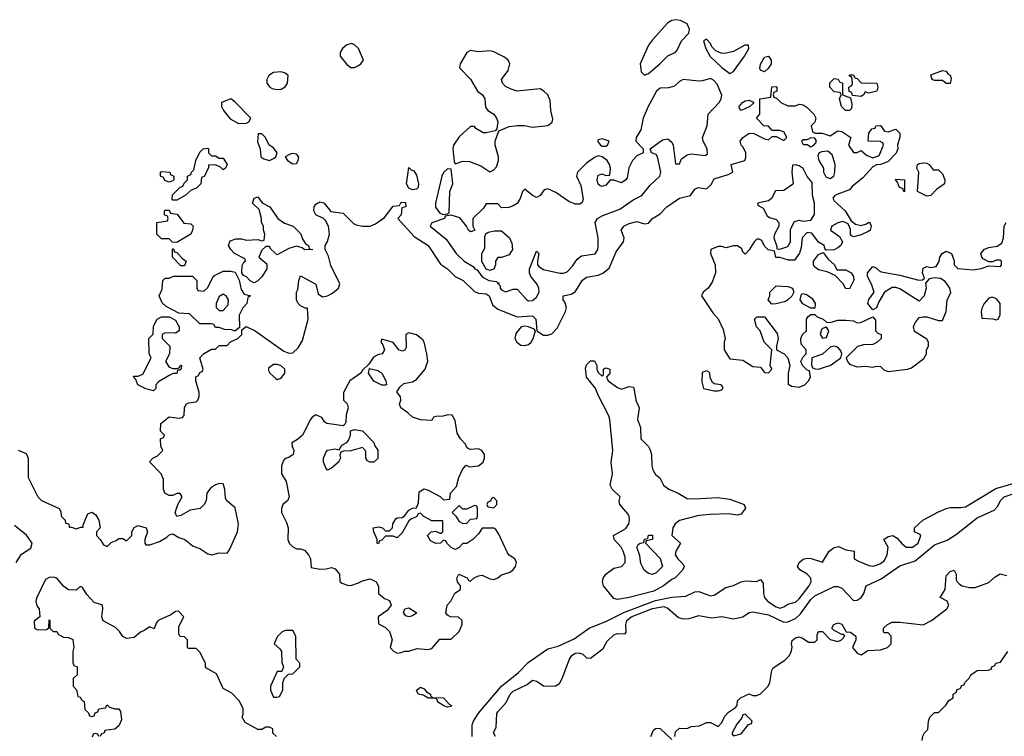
# Model space of a CAD drawing. Header units: inches. Extents: x 2380053 to 2584298, y 380219 to 546618.
# Tile 401 of 656: x 2551097 to 2556190, y 420971 to 424679. Entities that reach past the tile are written whole.
import ezdxf

# ---------------------------------------------------------------- set-up
doc = ezdxf.new("R2010")
doc.units = ezdxf.units.IN
doc.header["$MEASUREMENT"] = 0
doc.layers.add('C5452', color=7, linetype='Continuous')

msp = doc.modelspace()

# ---------------------------------------------------------------- linework, layer by layer
at = {"layer": 'C5452', "color": 2}
for points, elevation in [([(2554490, 424679), (2554470, 424675.3), (2554450, 424662), (2554370, 424575.3), (2554350, 424548), (2554306.8, 424450), (2554312, 424410), (2554330, 424392), (2554350, 424401), (2554408.7, 424450), (2554450, 424492), (2554490, 424511.3), (2554498.6, 424521.4), (2554521.2, 424570), (2554558, 424610), (2554562, 424630), (2554550, 424658), (2554514.6, 424674.6)], 38), ([(2554650, 424578), (2554634, 424570), (2554646, 424530), (2554668.1, 424488.1), (2554730, 424431), (2554770, 424401), (2554790, 424411), (2554846, 424490), (2554868.7, 424530), (2554867.3, 424547.3), (2554848, 424548), (2554790, 424515.1), (2554744.1, 424504.1), (2554726.6, 424506.6), (2554698.6, 424518.6), (2554678, 424538), (2554670, 424555.3)], 38), ([(2552815.5, 424555.5), (2552790, 424549), (2552766.8, 424530), (2552754.8, 424510), (2552754.8, 424490), (2552790, 424446.8), (2552810, 424430.8), (2552830, 424430.8), (2552850, 424442.8), (2552862, 424450), (2552875.3, 424470), (2552849.4, 424529.4), (2552830, 424549)], 38), ([(2553430, 424519), (2553410, 424508.7), (2553376, 424450), (2553372, 424430), (2553430, 424371.3), (2553464.7, 424310), (2553490.8, 424290), (2553502.8, 424270), (2553506, 424226), (2553518, 424210), (2553550.4, 424190.4), (2553564, 424170), (2553570.7, 424150), (2553566, 424114), (2553556.9, 424103.1), (2553510, 424093.2), (2553494, 424094), (2553456.4, 424116.4), (2553450, 424126), (2553430, 424126), (2553370, 424073.2), (2553342, 424030), (2553337.3, 424010), (2553344.7, 423944.7), (2553350, 423934), (2553390, 423946.8), (2553424.5, 423944.5), (2553482.8, 423922.8), (2553530, 423892), (2553550, 423902), (2553563.1, 423916.9), (2553574, 423950), (2553574, 423970), (2553557.2, 424030), (2553557.2, 424050), (2553576.4, 424103.6), (2553630, 424125.5), (2553671, 424131), (2553708.8, 424131.1), (2553750, 424122.8), (2553830, 424131), (2553852, 424148), (2553855.5, 424164.5), (2553844.5, 424210), (2553841.2, 424261.2), (2553828.7, 424290), (2553808.7, 424310), (2553790, 424321.2), (2553670, 424309.6), (2553638.9, 424318.9), (2553610, 424334), (2553594, 424350), (2553589, 424370), (2553623.2, 424416.8), (2553633.2, 424450), (2553624, 424470), (2553604.8, 424484.8), (2553550, 424512.7), (2553530, 424518), (2553470, 424512.7)], 38), ([(2554950, 424408.7), (2554930, 424418), (2554925.6, 424425.6), (2554929.2, 424449.2), (2554950, 424484.7), (2554970.8, 424490.8), (2554984.7, 424470), (2554984.7, 424450), (2554971.2, 424428.9)], 34), ([(2552450, 424409.4), (2552410, 424406), (2552386, 424390), (2552376, 424370), (2552376, 424350), (2552390.6, 424330.6), (2552403, 424323), (2552430, 424317.3), (2552450, 424318.8), (2552470, 424331), (2552482.7, 424350), (2552485.2, 424390), (2552470, 424402.7)], 38), ([(2555910, 424349), (2555890, 424349.2), (2555870, 424364), (2555830, 424364), (2555818, 424370), (2555810, 424394), (2555870, 424416), (2555890, 424412), (2555898, 424398), (2555910, 424391.3), (2555915.5, 424375.5)], 34), ([(2554670, 424375.1), (2554630, 424362), (2554610, 424360.7), (2554530, 424369.2), (2554510, 424359), (2554484.9, 424335.1), (2554453.7, 424326.3), (2554410, 424325.2), (2554391, 424310), (2554348, 424230), (2554322, 424170), (2554310.7, 424109.3), (2554286, 424070), (2554284.7, 424050), (2554322, 424010), (2554322, 423990), (2554290, 423974), (2554266.8, 423950), (2554247.9, 423912.1), (2554238.8, 423861.2), (2554232, 423850), (2554210, 423835.3), (2554170, 423848.7), (2554151.6, 423848.4), (2554130, 423822), (2554110, 423815.3), (2554100.2, 423820.2), (2554090, 423828), (2554084, 423850), (2554090, 423874), (2554110, 423882), (2554130, 423872), (2554150, 423874), (2554154, 423910), (2554148.7, 423930), (2554135.3, 423950), (2554110, 423968.7), (2554090, 423974), (2554070, 423965.2), (2554030, 423937.2), (2553982.8, 423890), (2553977.3, 423870), (2554000.3, 423820.3), (2554012.7, 423750), (2554007.5, 423732.5), (2553995.2, 423724.8), (2553970, 423724.5), (2553938, 423738), (2553870, 423785.2), (2553830, 423804), (2553810, 423799), (2553790, 423768.7), (2553770, 423759), (2553749.4, 423769.4), (2553710, 423802), (2553698, 423790), (2553686.4, 423753.6), (2553670, 423728), (2553650, 423715.3), (2553628, 423708), (2553590, 423706), (2553570, 423726), (2553510, 423726), (2553496.9, 423703.1), (2553442, 423650), (2553442, 423610), (2553452, 423590), (2553436.9, 423583.1), (2553430, 423582), (2553418, 423590), (2553408, 423610), (2553373.6, 423653.6), (2553330, 423668), (2553298, 423662), (2553294, 423650), (2553230, 423628), (2553221, 423610), (2553303.1, 423543.1), (2553354.8, 423470), (2553396, 423430), (2553442.8, 423402.8), (2553452, 423390), (2553464, 423384), (2553490, 423347.7), (2553524.7, 423330), (2553564.7, 423324.7), (2553570, 423314), (2553578, 423318), (2553574, 423310), (2553582, 423302), (2553582.8, 423290), (2553590, 423281), (2553610, 423271.3), (2553650, 423284), (2553670, 423284), (2553720.7, 423230), (2553730, 423223.8), (2553750, 423226), (2553770, 423242.8), (2553783.7, 423270), (2553782, 423290), (2553773, 423313), (2553741.2, 423350), (2553734, 423370), (2553734, 423390), (2553770, 423482), (2553782, 423470), (2553776, 423430), (2553776, 423410), (2553782, 423402), (2553806.4, 423386.4), (2553892, 423368), (2553910, 423367.7), (2553930, 423374), (2553957.1, 423402.9), (2553980.6, 423439.4), (2554003.1, 423456.9), (2554073.3, 423466.7), (2554087, 423490), (2554089.6, 423510), (2554089.5, 423550), (2554074.5, 423630), (2554086, 423650), (2554114.3, 423665.7), (2554201.7, 423698.3), (2554270, 423747.7), (2554315.3, 423770), (2554358, 423822), (2554408.7, 423870), (2554414, 423890), (2554397.2, 423970), (2554390, 423982), (2554366, 423990), (2554358, 424010), (2554422.9, 424057.1), (2554450, 424062.8), (2554470, 424046), (2554478, 424030), (2554490, 423934), (2554510, 423934), (2554520.9, 423959.1), (2554550, 423980.5), (2554570, 423984.4), (2554643.1, 423976.9), (2554655.5, 423984.5), (2554652.7, 424010), (2554633.2, 424050), (2554629.4, 424070), (2554654, 424130), (2554659.3, 424190), (2554715.1, 424250), (2554726.6, 424270), (2554729.3, 424289.3), (2554704.8, 424344.8), (2554686.8, 424366.8)], 38), ([(2555390, 424209.2), (2555369.3, 424209.3), (2555349.1, 424229.1), (2555338, 424270), (2555346, 424290), (2555342, 424302), (2555310, 424306), (2555288, 424330), (2555288.4, 424351.6), (2555310, 424374), (2555331.6, 424371.6), (2555338, 424358), (2555354, 424350), (2555354, 424290), (2555394, 424274), (2555402, 424242), (2555399.8, 424220.2)], 34), ([(2555490, 424298), (2555470, 424306), (2555462, 424290), (2555450, 424282), (2555406, 424286), (2555402, 424302), (2555387.3, 424307.3), (2555386, 424330), (2555402, 424338), (2555406, 424350), (2555402, 424382), (2555390, 424386), (2555390, 424394), (2555410, 424394), (2555418, 424378), (2555430, 424374), (2555450, 424352), (2555530.7, 424350.7), (2555536, 424330), (2555530.7, 424309.3)], 34), ([(2552190, 424268.7), (2552142, 424250), (2552142, 424230), (2552151, 424210), (2552185.8, 424165.8), (2552230, 424142), (2552270, 424142.8), (2552282, 424150), (2552293.2, 424170), (2552210, 424254)], 38), ([(2554830, 424208.7), (2554820.2, 424220.2), (2554819, 424230), (2554835.3, 424250), (2554850, 424258.8), (2554870, 424262), (2554892.7, 424252.7), (2554892.7, 424247.3), (2554874, 424230)], 34), ([(2552350, 424089), (2552331.6, 424088.4), (2552327.5, 424047.5), (2552342, 424010), (2552344.7, 423970), (2552359.8, 423959.8), (2552390, 423951.3), (2552410, 423961), (2552422, 423970), (2552428.7, 423990), (2552410, 424015.3), (2552388, 424030), (2552369, 424070)], 38), ([(2554110, 424062), (2554090, 424058), (2554086, 424050), (2554102, 424030), (2554110, 424024.7), (2554130, 424024.7), (2554138, 424030), (2554146, 424050)], 38), ([(2555190, 424068), (2555170, 424058), (2555150, 424058), (2555142, 424050), (2555150, 424034), (2555170, 424034), (2555190, 424022), (2555206, 424030), (2555216.4, 424043.6), (2555216.4, 424056.4), (2555210, 424066)], 34), ([(2552090, 423974), (2552110, 423974), (2552130, 423962), (2552150, 423962), (2552171, 423930), (2552162, 423910), (2552150, 423902), (2552135.3, 423915.3), (2552110, 423928), (2552074, 423926), (2552074, 423914), (2552054, 423870), (2552038, 423862), (2552034, 423830), (2552012.7, 423807.3), (2551983.6, 423796.4), (2551954, 423770), (2551910, 423746), (2551890, 423746), (2551886, 423750), (2551887.3, 423772.7), (2551927.3, 423812.7), (2551942, 423818), (2551947.3, 423832.7), (2551966, 423850), (2551966, 423870), (2551982, 423878), (2551986, 423890), (2551998, 423902), (2552008, 423950), (2552030, 423994), (2552046, 424010), (2552070, 424014), (2552074, 424010), (2552074, 423990)], 34), ([(2555278, 423998), (2555244.7, 423995.3), (2555231.3, 423988.7), (2555225.4, 423974.6), (2555231, 423950), (2555256, 423910), (2555256, 423890), (2555266.4, 423866.4), (2555290, 423858), (2555308, 423870), (2555314, 423890), (2555315.3, 423930), (2555304, 423970), (2555300.4, 423980.4)], 34), ([(2552510, 423986.6), (2552496.3, 423983.7), (2552471.3, 423970), (2552482.8, 423950), (2552510, 423933.4), (2552530, 423934.8), (2552538.4, 423950), (2552540.9, 423970), (2552530, 423982.7)], 38), ([(2553130, 423798), (2553110, 423808), (2553098, 423830), (2553110, 423914), (2553122, 423902), (2553136.9, 423896.9), (2553150, 423874), (2553161, 423830), (2553158, 423810), (2553150, 423802)], 34), ([(2553310, 423908), (2553290, 423888), (2553281, 423870), (2553247.7, 423730), (2553248.3, 423708.3), (2553270, 423678), (2553290, 423671.3), (2553310, 423674), (2553318, 423682), (2553322, 423790), (2553338, 423830), (2553330, 423906)], 38), ([(2555110, 423928), (2555094, 423926), (2555091.3, 423890), (2555098, 423830), (2555094.4, 423825.6), (2555050, 423795.3), (2555007.3, 423792.7), (2554985.4, 423754.6), (2554970, 423742), (2554914, 423730), (2554918, 423718), (2554943.6, 423703.6), (2554963.5, 423663.5), (2554975.3, 423655.3), (2555010, 423644.7), (2555024.7, 423630), (2555024.7, 423610), (2555002, 423570), (2554998, 423550), (2555014, 423506), (2555014, 423494), (2555030, 423492), (2555070, 423504.7), (2555084, 423530), (2555085.2, 423594.8), (2555105.2, 423634.8), (2555130, 423641), (2555150, 423636), (2555190, 423642), (2555208.8, 423671.1), (2555208.8, 423728.9), (2555198, 423770), (2555196.4, 423836.4), (2555170, 423868), (2555150, 423908.7), (2555130, 423922)], 34), ([(2555822, 423902), (2555850, 423902), (2555870, 423882), (2555882.8, 423850), (2555881, 423830), (2555840.4, 423799.6), (2555810, 423769), (2555790, 423765.2), (2555742, 423790), (2555748, 423890), (2555738, 423910), (2555742, 423930), (2555750, 423934.8), (2555770, 423938.8), (2555790, 423936), (2555802, 423930)], 34), ([(2551870, 423838), (2551847.3, 423847.3), (2551842, 423862), (2551826, 423870), (2551826, 423890), (2551830, 423894), (2551874, 423890), (2551878, 423878), (2551894, 423870), (2551894, 423850), (2551890, 423846)], 34), ([(2555670, 423788), (2555666, 423806), (2555648.7, 423810), (2555638, 423838), (2555628, 423850), (2555630, 423854), (2555674, 423850), (2555674, 423790)], 34), ([(2552571.3, 423488.7), (2552559, 423499), (2552530, 423508), (2552490, 423495.3), (2552430, 423462), (2552398, 423490), (2552390, 423506), (2552370, 423506), (2552350, 423486), (2552334, 423450), (2552375.3, 423415.3), (2552376, 423390), (2552350, 423348.7), (2552330, 423328.7), (2552310, 423318), (2552290, 423328), (2552270, 423348), (2552255.3, 423355.3), (2552246, 423370), (2552247.3, 423407.3), (2552256.4, 423423.6), (2552266, 423430), (2552262, 423442), (2552208.8, 423468.9), (2552189.1, 423489.1), (2552178, 423510), (2552185.6, 423534.4), (2552214.6, 423545.4), (2552245.4, 423545.4), (2552270, 423538), (2552330, 423542), (2552350, 423534), (2552362, 423538), (2552366, 423570), (2552358, 423590), (2552358, 423610), (2552348.7, 423630), (2552348.7, 423650), (2552336.4, 423696.4), (2552302, 423730), (2552310, 423756), (2552330, 423762), (2552351, 423731), (2552391.2, 423711.1), (2552432, 423650), (2552466.4, 423626.4), (2552512, 423610), (2552550, 423572), (2552562, 423542), (2552578, 423518), (2552592, 423510), (2552594, 423494), (2552614, 423490)], 34), ([(2551910, 423526), (2551887.3, 423527.3), (2551870, 423546), (2551830, 423546), (2551806, 423570), (2551806, 423630), (2551862, 423638), (2551866, 423650), (2551862, 423662), (2551846, 423670), (2551846, 423690), (2551850, 423694), (2551870, 423694), (2551878, 423678), (2551912.7, 423672.7), (2551946.4, 423626.4), (2551982, 423622), (2551994, 423610), (2551992, 423590), (2551982, 423570)], 34), ([(2553530, 423382), (2553510, 423388), (2553488.4, 423428.4), (2553488, 423470), (2553503.1, 423496.9), (2553503.1, 423556.9), (2553508.8, 423571.1), (2553521.2, 423578.8), (2553553.6, 423586.4), (2553590, 423586), (2553631, 423550), (2553643.5, 423523.5), (2553646, 423490), (2553630, 423462), (2553590, 423448.7), (2553570, 423448), (2553558, 423430), (2553558, 423410), (2553550, 423388)], 38), ([(2551930, 423406), (2551888, 423450), (2551887.3, 423492.7), (2551892.7, 423492.7), (2551898, 423478), (2551910, 423474), (2551941, 423441), (2551958, 423430), (2551950, 423406)], 34), ([(2555324.7, 423384.7), (2555370, 423384.7), (2555398, 423370), (2555411, 423351), (2555411.2, 423331.1), (2555390, 423286), (2555368.8, 423288.9), (2555358, 423310), (2555315.3, 423355.3), (2555274.6, 423374.6), (2555230, 423384), (2555210, 423398), (2555204, 423410), (2555204, 423430), (2555230, 423464.7), (2555254, 423474), (2555279.6, 423439.6), (2555312, 423410)], 34), ([(2552210, 423068), (2552194.6, 423074.6), (2552156.4, 423076.4), (2552130, 423086), (2552110, 423086), (2552102, 423102), (2552090, 423106), (2552030, 423106), (2551976.4, 423156.4), (2551920.4, 423160.4), (2551854.6, 423194.6), (2551834.6, 423214.6), (2551818, 423250), (2551834.6, 423285.4), (2551838, 423330), (2551850, 423342), (2551870, 423342), (2551892.7, 423352.7), (2551991.6, 423351.6), (2552014, 423330), (2552014, 423290), (2552018, 423278), (2552050, 423274), (2552070, 423294), (2552098, 423350), (2552104.7, 423355.3), (2552150, 423378), (2552190, 423378), (2552212, 423372), (2552232, 423332), (2552243.6, 423283.6), (2552258, 423258), (2552291.3, 423250), (2552278, 423242), (2552272, 423210), (2552251.2, 423188.9), (2552232, 423150), (2552234, 423086)], 34), ([(2554987.3, 423207.3), (2554968.7, 423230), (2554978, 423250), (2554978, 423270), (2555010, 423302), (2555070, 423298), (2555094, 423290), (2555102, 423270), (2555091.2, 423248.9), (2555071.2, 423228.9), (2555058.8, 423221.2), (2555010, 423208)], 34), ([(2552150, 423258), (2552130, 423246), (2552114, 423210), (2552114, 423190), (2552122, 423182), (2552130, 423174), (2552150, 423174), (2552176.4, 423203.6), (2552178, 423230), (2552166, 423250)], 34), ([(2555190, 423186), (2555149, 423209), (2555135.3, 423230), (2555142, 423258), (2555150, 423262), (2555170, 423256), (2555195.9, 423235.9), (2555212, 423210), (2555210, 423186)], 34), ([(2556130, 423244), (2556110, 423239), (2556086, 423210), (2556076, 423190), (2556071.3, 423170), (2556074, 423134), (2556131.3, 423131.3), (2556150, 423126), (2556158, 423130), (2556168.4, 423151.6), (2556168.7, 423210), (2556150, 423234)], 34), ([(2551903.6, 423056.4), (2551850, 423058), (2551834, 423050), (2551834, 423030), (2551874, 422990), (2551872, 422950), (2551852, 422910), (2551870, 422882), (2551890, 422874), (2551910, 422874), (2551922, 422878), (2551930, 422891.3), (2551934, 422890), (2551932.7, 422872.7), (2551926, 422866), (2551914, 422866), (2551910, 422848.7), (2551892, 422848), (2551870, 422838), (2551815.3, 422804.7), (2551802, 422790), (2551802, 422770), (2551790, 422758), (2551750, 422768.7), (2551708, 422790), (2551698, 422818), (2551686, 422830), (2551690, 422834), (2551710, 422834), (2551734.6, 422845.4), (2551778, 422930), (2551767.3, 422952.7), (2551766, 423030), (2551787.3, 423052.7), (2551790, 423094), (2551808.7, 423130), (2551830, 423142), (2551870, 423142), (2551903.6, 423123.6), (2551922, 423090), (2551922, 423070)], 34), ([(2553710, 423094), (2553690.9, 423089.1), (2553663.8, 423056.2), (2553659.3, 423030), (2553668.2, 423010), (2553690, 422995.3), (2553710, 422992.4), (2553730, 422999.1), (2553742.7, 423010), (2553754, 423030), (2553766, 423070), (2553758, 423078), (2553730, 423089)], 34), ([(2555270, 423088), (2555250, 423082), (2555244.5, 423075.5), (2555238, 423050), (2555250, 423032), (2555270, 423034), (2555282, 423070)], 34), ([(2553110, 423058), (2553094, 423050), (2553096.8, 422983.2), (2553090, 422968.7), (2553075.3, 422964.7), (2553058, 422970), (2553030, 423008), (2552970, 423026), (2552966, 423010), (2552976, 422996), (2552984.7, 422970), (2552972, 422950), (2552950, 422945.2), (2552927.5, 422932.5), (2552903.6, 422896.4), (2552870, 422866), (2552862, 422850), (2552804.7, 422810), (2552772, 422750), (2552772, 422710), (2552790.9, 422690.9), (2552796, 422670), (2552785.4, 422634.6), (2552783.6, 422596.4), (2552778, 422582), (2552770, 422578), (2552686, 422590), (2552676.4, 422596.4), (2552660.4, 422620.4), (2552630, 422635.3), (2552610, 422622), (2552601, 422610), (2552561, 422530), (2552533.7, 422506.3), (2552504.7, 422490), (2552506, 422470), (2552516, 422450), (2552511.3, 422430), (2552490, 422414), (2552471, 422409), (2552462, 422398), (2552451.3, 422370), (2552452, 422330), (2552476, 422290), (2552492, 422210), (2552482, 422190), (2552458, 422170), (2552451.3, 422150), (2552451.3, 422130), (2552478, 422078), (2552486, 422050), (2552484.7, 421990), (2552491.2, 421971.1), (2552510, 421952), (2552530, 421942), (2552550, 421942), (2552570, 421934), (2552592, 421910), (2552602, 421890), (2552604.7, 421844.7), (2552650, 421836), (2552683.1, 421836.9), (2552710, 421844.7), (2552730, 421838), (2552751.3, 421810), (2552752.7, 421772.7), (2552763.6, 421763.6), (2552792.7, 421752.7), (2552810, 421752), (2552850, 421764.7), (2552870, 421776), (2552910, 421786), (2552942, 421770), (2552952.7, 421747.3), (2552954, 421710), (2552983.6, 421683.6), (2553010, 421674), (2553018, 421650), (2552998, 421622), (2552951.3, 421590), (2552952.7, 421552.7), (2552990, 421534), (2553010, 421514), (2553024.7, 421470), (2553014, 421430), (2553031.6, 421411.6), (2553050, 421402), (2553070, 421404.7), (2553089.1, 421410.9), (2553110, 421411), (2553153.6, 421426.4), (2553210, 421421), (2553230, 421424.7), (2553270, 421474), (2553330, 421474), (2553370, 421514), (2553386, 421550), (2553386, 421570), (2553367.3, 421587.3), (2553326, 421590), (2553310, 421598), (2553302, 421610), (2553308, 421650), (2553328, 421670), (2553348.8, 421711.1), (2553378, 421730), (2553378, 421750), (2553362, 421770), (2553358, 421790), (2553368, 421810), (2553411.6, 421791.6), (2553418, 421778), (2553430, 421774), (2553448.4, 421791.6), (2553470, 421802), (2553490, 421804.7), (2553530, 421786), (2553550, 421782.8), (2553570, 421791), (2553590, 421806.8), (2553630, 421818.8), (2553648.7, 421830), (2553662, 421850), (2553668, 421870), (2553658, 421890), (2553628.8, 421908.9), (2553620.2, 421920.2), (2553576.4, 422016.4), (2553560.4, 422040.4), (2553550, 422048), (2553490, 422048), (2553470, 422018), (2553442, 421990), (2553410, 421968.7), (2553390, 421968), (2553371.3, 421948.7), (2553350, 421938), (2553328.8, 421948.9), (2553306, 421970), (2553302, 421982), (2553290, 421986), (2553274, 421970), (2553250, 421968.7), (2553223.1, 421983.1), (2553206, 422010), (2553226, 422030), (2553250, 422032), (2553270, 422022), (2553278, 422022), (2553286, 422030), (2553286, 422086), (2553230, 422086), (2553188.4, 422108.4), (2553170, 422126), (2553158, 422122), (2553150, 422106), (2553123.6, 422096.4), (2553110, 422086), (2553075.3, 422024.7), (2553050, 421998), (2553030, 422006), (2552990, 422006), (2552970, 421986), (2552958, 421982), (2552952.7, 421967.3), (2552946, 421970), (2552946, 421990), (2552928.4, 422028.4), (2552926, 422050), (2552955.3, 422055.3), (2552974, 422050), (2552990, 422034), (2553010, 422034), (2553026, 422050), (2553028, 422070), (2553043.1, 422096.9), (2553050, 422102), (2553076.4, 422103.6), (2553090, 422114), (2553110, 422142), (2553128.4, 422151.6), (2553150, 422154), (2553160.4, 422179.6), (2553164, 422236), (2553188.7, 422251.3), (2553210, 422244.7), (2553272, 422212), (2553290, 422194), (2553322, 422198), (2553326, 422230), (2553356.4, 422263.6), (2553368, 422310), (2553388.4, 422351.6), (2553406, 422374), (2553424.7, 422364.7), (2553470, 422371.3), (2553495.3, 422390), (2553502, 422410), (2553502, 422430), (2553488, 422450), (2553470, 422459), (2553430, 422455.3), (2553418, 422458), (2553410, 422466), (2553403.1, 422483.1), (2553378, 422510), (2553360.4, 422540.4), (2553350, 422606), (2553333.6, 422633.6), (2553310, 422635.3), (2553287.3, 422627.3), (2553250, 422626), (2553238, 422622), (2553230, 422606), (2553170, 422608), (2553130, 422622), (2553105.6, 422645.6), (2553068.7, 422670), (2553062, 422690), (2553068, 422710), (2553067.3, 422727.3), (2553047.3, 422752.7), (2553063.1, 422776.9), (2553084, 422796), (2553130, 422806), (2553150, 422818), (2553195.3, 422870), (2553208.4, 422911.6), (2553204, 422950), (2553189, 423010), (2553182, 423022), (2553150, 423048.7)], 34), ([(2555310, 422989.2), (2555290, 422985.2), (2555250, 422949.2), (2555194, 422930), (2555192.7, 422892.7), (2555198, 422878), (2555212, 422872), (2555230, 422871.3), (2555270, 422884), (2555290, 422890.5), (2555345.2, 422930), (2555349.2, 422950), (2555345.6, 422965.6), (2555330, 422984)], 34), ([(2552430, 422895.3), (2552410, 422895.3), (2552384.7, 422875.3), (2552383.6, 422863.6), (2552392, 422850), (2552422, 422822), (2552430, 422818), (2552450, 422824.7), (2552468.7, 422850), (2552468.7, 422870), (2552450, 422888.7)], 34), ([(2554110, 422834), (2554118, 422842), (2554118, 422870), (2554124, 422876), (2554130, 422878), (2554150, 422871.3), (2554150.7, 422849.3), (2554132, 422830), (2554142, 422810), (2554190, 422776.3), (2554210, 422766.8), (2554250, 422781), (2554270, 422778), (2554273.7, 422773.7), (2554284, 422710), (2554302, 422670), (2554293, 422610), (2554308.3, 422568.3), (2554310.6, 422510), (2554350, 422470.6), (2554357.5, 422457.5), (2554365.3, 422430), (2554367.4, 422370), (2554372.2, 422350), (2554386.3, 422326.3), (2554408.1, 422308.1), (2554427.7, 422270), (2554454.8, 422250), (2554502.8, 422230), (2554550, 422202), (2554590, 422199.3), (2554706.9, 422206.9), (2554770, 422198), (2554844.7, 422170), (2554851.3, 422151.3), (2554830, 422121.2), (2554810, 422115.1), (2554762, 422122), (2554670, 422119.7), (2554610, 422113.7), (2554510, 422087.3), (2554488, 422070), (2554476.3, 422050), (2554470.9, 422010.9), (2554516, 421970), (2554491, 421930), (2554487.7, 421910), (2554501, 421890), (2554530, 421862), (2554534.8, 421850), (2554526, 421830), (2554488.3, 421791.7), (2554470, 421782.7), (2554428.2, 421750), (2554378, 421722), (2554250, 421689.8), (2554190, 421678.3), (2554170, 421683.6), (2554118, 421750), (2554112.7, 421770), (2554116, 421790), (2554129.6, 421810.4), (2554170, 421840.7), (2554210, 421850.6), (2554229.4, 421870), (2554230, 421898), (2554219.6, 421930), (2554209.4, 421950), (2554173.2, 421990), (2554169, 422010), (2554233.2, 422046.8), (2554247.6, 422070), (2554251.5, 422091.5), (2554249.5, 422110), (2554242.7, 422122.7), (2554201.2, 422170), (2554199, 422190), (2554204, 422210), (2554162.7, 422250), (2554151.8, 422270), (2554162.9, 422330), (2554157.2, 422390), (2554165.1, 422450), (2554149.6, 422610), (2554144.5, 422630), (2554092.3, 422730), (2554074.8, 422774.8), (2554029.2, 422830), (2554024.7, 422875.3), (2554030, 422894), (2554050, 422914), (2554070, 422914), (2554082, 422890), (2554082, 422870), (2554090, 422854)], 30), ([(2552970, 422788), (2552929.3, 422809.3), (2552902, 422850), (2552906, 422874), (2552950, 422864.7), (2552970.7, 422850.7), (2552992, 422810), (2552994, 422790), (2552990, 422788)], 34), ([(2554650, 422862), (2554627.1, 422852.9), (2554626, 422806), (2554634, 422770), (2554690, 422758), (2554710, 422758), (2554730, 422764.7), (2554735.3, 422775.3), (2554726, 422790), (2554690, 422795.3), (2554681.2, 422801.2), (2554668.4, 422828.4), (2554668, 422850), (2554659, 422859)], 34), ([(2552908.8, 422388.9), (2552896.4, 422396.4), (2552888, 422410), (2552887.3, 422447.3), (2552870, 422466), (2552810, 422448), (2552772.7, 422447.3), (2552758, 422442), (2552752.7, 422427.3), (2552756, 422410), (2552746, 422390), (2552710, 422359), (2552690, 422349), (2552680.2, 422360.2), (2552669, 422390), (2552669.1, 422410.9), (2552680.2, 422439.8), (2552688.8, 422451.1), (2552730, 422458), (2552750, 422454), (2552763.1, 422476.9), (2552788.8, 422491.1), (2552798, 422502), (2552808.7, 422530), (2552808.4, 422551.6), (2552830, 422558), (2552870, 422552), (2552930, 422491.3), (2552934.8, 422474.8), (2552950, 422452), (2552950.6, 422409.4), (2552928.8, 422388.9)], 34), ([(2553450, 422166), (2553410, 422146), (2553390, 422146), (2553370, 422166), (2553334, 422130), (2553354, 422110), (2553370, 422082), (2553390, 422072), (2553410, 422074), (2553430, 422094), (2553462, 422098), (2553466, 422110), (2553466, 422150), (2553462, 422162)], 34), ([(2553550, 422206), (2553538, 422202), (2553532.7, 422187.3), (2553518, 422182), (2553514, 422170), (2553518, 422158), (2553550, 422154), (2553566, 422170), (2553566, 422190)], 34), ([(2554370, 421808.7), (2554350, 421814), (2554328, 421830), (2554310, 421866), (2554305.6, 421905.6), (2554289.2, 421950), (2554296.4, 421963.6), (2554306, 421970), (2554326, 421974), (2554330, 421992), (2554346, 421994), (2554350, 422011.3), (2554370, 422011.3), (2554370.7, 421989.3), (2554338, 421982), (2554334, 421970), (2554410, 421891), (2554422.8, 421850), (2554390, 421817.2)], 26), ([(2553110, 421589.3), (2553094.6, 421594.6), (2553082, 421610), (2553089, 421631), (2553110, 421636), (2553151.3, 421610), (2553130, 421595.3)], 34), ([(2552510, 421518), (2552470, 421518), (2552454, 421510), (2552430, 421486), (2552414, 421450), (2552443.6, 421423.6), (2552452, 421410), (2552452.7, 421352.7), (2552462, 421330), (2552452.7, 421307.3), (2552430, 421306), (2552394, 421230), (2552394, 421210), (2552410, 421174), (2552430, 421174), (2552442, 421178), (2552458, 421210), (2552458, 421250), (2552467.3, 421272.7), (2552487.3, 421292.7), (2552510, 421294), (2552546, 421330), (2552546, 421350), (2552528, 421370), (2552526, 421490)], 34), ([(2553310, 421122), (2553291.6, 421128.4), (2553258, 421150), (2553258, 421158), (2553248, 421168), (2553210.9, 421169.1), (2553184.7, 421184.7), (2553158, 421190), (2553149.2, 421210), (2553170, 421224.7), (2553190, 421216), (2553202, 421202), (2553222, 421190), (2553222, 421182), (2553232, 421172), (2553290, 421170.8), (2553318, 421138), (2553331.3, 421130), (2553330, 421126)], 30), ([(2554850, 421086), (2554838, 421082), (2554832.7, 421067.3), (2554806.4, 421033.6), (2554782, 420990), (2554782, 420982), (2554790, 420974), (2554830, 420984.7), (2554867.3, 421032.7), (2554882, 421038), (2554886, 421050)], 22)]:
    msp.add_lwpolyline(points, close=True, dxfattribs=dict(at, elevation=elevation))
for points, elevation in [([(2551090, 422451.3), (2551130, 422434), (2551142, 422410), (2551142, 422310), (2551192, 422210), (2551210, 422192), (2551302, 422150), (2551310, 422134), (2551312, 422110), (2551332, 422090), (2551334, 422074), (2551352, 422070), (2551354, 422054), (2551366, 422054), (2551390, 422044.7), (2551414, 422054), (2551426, 422054), (2551426, 422066), (2551450, 422122), (2551470, 422130.8), (2551490, 422118), (2551506, 422090), (2551514, 422050), (2551494, 422030), (2551494, 422010), (2551514, 421990), (2551530, 421962), (2551550, 421954), (2551570, 421974), (2551596.4, 421983.6), (2551610, 421994), (2551630, 421994), (2551650, 421982), (2551678, 422010), (2551678, 422030), (2551688.8, 422051.1), (2551710, 422062), (2551751.3, 422050), (2551758, 422030), (2551744.7, 421990), (2551744.7, 421970), (2551750, 421962), (2551770, 421962), (2551820.2, 421979.8), (2551858, 422002), (2551870, 422014), (2551890, 422018), (2551919.8, 421999.8), (2551952, 421990), (2551994.4, 421954.4), (2552030, 421942.8), (2552070, 421914.8), (2552090, 421910.8), (2552130, 421920.7), (2552170, 421918), (2552183.2, 421936.8), (2552223.7, 422030), (2552229.6, 422070), (2552212.5, 422152.5), (2552168, 422190), (2552162, 422202), (2552159.3, 422250), (2552150, 422278), (2552130, 422279), (2552110, 422273.2), (2552084.9, 422255.1), (2552064.7, 422230), (2552062, 422190), (2552052, 422170), (2552030.9, 422149.1), (2551979.1, 422140.9), (2551930, 422114), (2551910, 422108.7), (2551902, 422130), (2551915.3, 422170), (2551938, 422210), (2551927.3, 422227.3), (2551910, 422228), (2551890, 422218), (2551870, 422218), (2551848.8, 422228.9), (2551842, 422250), (2551840.4, 422300.4), (2551828.8, 422328.9), (2551768.4, 422391.6), (2551786, 422410), (2551810, 422422), (2551838, 422450), (2551827.3, 422472.7), (2551826, 422510), (2551842, 422518), (2551846, 422530), (2551826, 422550), (2551828, 422590), (2551870, 422624.7), (2551922, 422618), (2551939, 422621), (2551948.7, 422631.3), (2551949.1, 422670.9), (2551958, 422690), (2551970, 422696), (2552010, 422701), (2552019, 422710), (2552025.2, 422730), (2552025.2, 422750), (2552008.7, 422810), (2552008, 422832), (2552022, 422838), (2552030, 422854), (2552042, 422858), (2552046, 422870), (2552028.7, 422930), (2552048, 422950), (2552090, 422974), (2552110, 422974), (2552130, 422994), (2552170, 422994), (2552188.4, 423011.6), (2552226, 423030), (2552246, 423050), (2552246, 423074), (2552268.7, 423091.3), (2552316, 423070), (2552463.8, 422963.8), (2552490, 422954), (2552510, 422954.8), (2552538.6, 422981.4), (2552560.2, 423019.8), (2552589.2, 423130), (2552586, 423186), (2552574, 423186), (2552550, 423198), (2552538, 423210), (2552528.7, 423230), (2552528.7, 423270), (2552536.4, 423283.6), (2552542, 423330), (2552550, 423354), (2552630, 423311), (2552640.7, 423260.7), (2552664.5, 423244.5), (2552690, 423250.7), (2552715.3, 423264.7), (2552746, 423290), (2552752.5, 423312.5), (2552707.5, 423407.5), (2552695.5, 423455.5), (2552678, 423490), (2552678, 423510), (2552689.1, 423530.9), (2552699, 423570), (2552694, 423610), (2552679.3, 423639.3), (2552668, 423650), (2552630, 423668.7), (2552619, 423690), (2552621.2, 423710), (2552630, 423724.7), (2552650, 423736), (2552670, 423731), (2552707.1, 423687.1), (2552770, 423677.3), (2552824.5, 423624.5), (2552837.3, 423617.3), (2552870, 423610.7), (2552910, 423610.8), (2552937.5, 423622.5), (2552984.7, 423655.3), (2553030, 423714), (2553062, 423718), (2553070, 423734), (2553092.7, 423732.7), (2553094, 423710), (2553074, 423706), (2553071.2, 423668.9), (2553054, 423650), (2553138, 423558), (2553210.3, 423510.3), (2553274.4, 423414.4), (2553310, 423390.6), (2553350.4, 423350.4), (2553390.8, 423330), (2553450, 423273), (2553470, 423263.8), (2553510, 423260.7), (2553526, 423250), (2553543.8, 423203.8), (2553570, 423180.7), (2553670, 423141), (2553750, 423146.8), (2553766.8, 423130), (2553772, 423070), (2553806.8, 423046.8), (2553830, 423046), (2553850, 423054), (2553876.9, 423083.1), (2553920.9, 423170), (2553926, 423190), (2553918, 423218), (2553909, 423230), (2553908, 423250), (2553950, 423258.8), (2553970, 423270.7), (2554008.2, 423331.8), (2554030, 423347.3), (2554090, 423356.3), (2554112.9, 423367.1), (2554147.3, 423392.7), (2554182.5, 423477.5), (2554221.2, 423530), (2554224, 423550), (2554208.7, 423590), (2554222, 423610), (2554250, 423624), (2554290, 423634), (2554330, 423622.8), (2554350, 423626.8), (2554370, 423651), (2554410, 423674.8), (2554445.2, 423710), (2554510, 423756), (2554568, 423770), (2554590, 423802), (2554606, 423810), (2554650, 423804.7), (2554673.6, 423826.4), (2554690, 423856), (2554762, 423878), (2554786, 423890), (2554778, 423930), (2554849, 423951), (2554854, 423966), (2554853.2, 423990), (2554840.2, 424020.2), (2554829, 424030), (2554824, 424050), (2554838, 424070), (2554869.1, 424090.9), (2554891.6, 424091.6), (2554950, 424062), (2554970, 424058), (2554990, 424074), (2555010, 424074), (2555050, 424054), (2555066, 424070), (2555050, 424098), (2555030, 424106), (2554990, 424106), (2554970, 424128), (2554946, 424130), (2554908, 424170), (2554926, 424190), (2554926, 424270), (2554982, 424278), (2554988.4, 424331.6), (2555010, 424334), (2555014, 424330), (2555014, 424310), (2554998, 424302), (2554994, 424290), (2554998, 424278), (2555012.7, 424272.7), (2555034, 424250), (2555070, 424234), (2555110, 424234), (2555130, 424242), (2555150, 424238), (2555170, 424224.7), (2555204.7, 424190), (2555216, 424170), (2555210, 424148), (2555192, 424130), (2555198, 424098), (2555212.7, 424092.7), (2555248.7, 424091.3), (2555290, 424078), (2555330, 424104.7), (2555350, 424101), (2555396, 424070), (2555384.7, 424030), (2555410, 423992), (2555430, 423992), (2555450, 424002), (2555478, 423978), (2555510, 423964.7), (2555543.1, 423976.9), (2555566, 424030), (2555562, 424042), (2555548, 424048), (2555486, 424050), (2555488.8, 424091.1), (2555506, 424114), (2555522, 424118), (2555526, 424130), (2555550, 424132), (2555570, 424102), (2555590, 424098), (2555630, 424112), (2555650, 424092), (2555650.7, 424070.7), (2555637.3, 424030), (2555638.8, 424010), (2555630.9, 423989.1), (2555590, 423946), (2555551.2, 423928.9), (2555530, 423928), (2555510, 423918), (2555458.5, 423861.5), (2555403.5, 423816.5), (2555390, 423798), (2555324.7, 423775.3), (2555311.6, 423768.4), (2555303.6, 423756.4), (2555310, 423742), (2555366.8, 423690), (2555398, 423638), (2555421.4, 423621.4), (2555450, 423614.8), (2555477.2, 423622.8), (2555490, 423632), (2555494, 423630), (2555501, 423610), (2555496, 423590), (2555490, 423584), (2555450, 423565.2), (2555410, 423555.3), (2555400.2, 423560.2), (2555395.3, 423570), (2555394, 423594), (2555382, 423622), (2555355.3, 423635.3), (2555330, 423628.7), (2555298, 423610), (2555292, 423590), (2555338, 423558), (2555354, 423530), (2555344.7, 423510), (2555330, 423499), (2555310, 423488.7), (2555270, 423486), (2555266, 423486), (2555258, 423510), (2555230, 423528), (2555194.6, 423574.6), (2555170, 423578), (2555144.7, 423550), (2555139.8, 423500.2), (2555131.6, 423471.6), (2555104.7, 423435.3), (2555074.6, 423434.6), (2555030, 423448), (2555008.4, 423448.4), (2555002, 423482), (2554968.8, 423488.9), (2554950, 423508), (2554936.5, 423536.5), (2554923.1, 423543.1), (2554910, 423544), (2554896, 423530), (2554870, 423488), (2554850, 423466), (2554838, 423478), (2554832.9, 423492.9), (2554810, 423509), (2554790, 423509), (2554750, 423499), (2554730, 423505.2), (2554710, 423505.2), (2554672, 423490), (2554671.3, 423470), (2554694.8, 423410), (2554696, 423370), (2554679.8, 423320.2), (2554658, 423290), (2554632, 423270), (2554624.7, 423250), (2554682, 423162), (2554710.7, 423130.7), (2554736.8, 423076.8), (2554746, 423030), (2554741, 423010), (2554741, 422970), (2554770, 422924.7), (2554837.3, 422917.3), (2554890, 422884.7), (2554930, 422882), (2554950, 422854), (2554970, 422852), (2554988, 422870), (2554979, 422890), (2554988, 422970), (2554949, 423010), (2554928, 423070), (2554908, 423090), (2554898, 423130), (2554910, 423142), (2554950, 423142), (2555014.8, 423054.8), (2555021, 423030), (2555011.3, 422990), (2555012, 422970), (2555050.9, 422950.9), (2555071.3, 422930), (2555081, 422890), (2555072, 422850), (2555072.7, 422792.7), (2555090, 422782), (2555130, 422778), (2555158, 422790), (2555178, 422810), (2555188, 422830), (2555182, 422862), (2555170, 422866), (2555146, 422890), (2555138, 422910), (2555150, 422934), (2555166, 422950), (2555166, 422970), (2555140.4, 423000.4), (2555138, 423030), (2555146, 423050), (2555168, 423070), (2555168, 423130), (2555176.4, 423143.6), (2555190, 423154), (2555210, 423154), (2555222, 423142), (2555254, 423130), (2555270, 423114), (2555290, 423112), (2555330, 423124.7), (2555370, 423124.7), (2555410, 423121), (2555430, 423111.3), (2555448.4, 423111.6), (2555510, 423142), (2555523.6, 423123.6), (2555524.7, 423070), (2555536.9, 423056.9), (2555554, 423050), (2555554, 423030), (2555532, 423010), (2555510, 422999), (2555462.8, 422997.2), (2555431.2, 422988.9), (2555372, 422930), (2555378.8, 422910), (2555390, 422896), (2555430, 422883), (2555470, 422886), (2555510, 422881), (2555530, 422886), (2555550, 422884.7), (2555567.3, 422867.3), (2555590, 422858.8), (2555689.2, 422870.8), (2555710, 422878), (2555774.6, 422925.4), (2555788.7, 422950), (2555788.7, 422971.3), (2555798, 422990), (2555798, 423010), (2555790, 423026), (2555726, 423066), (2555721.2, 423090), (2555729.5, 423110.5), (2555750, 423138), (2555770, 423141), (2555790, 423141), (2555850, 423122), (2555870, 423122), (2555889.2, 423170), (2555895.3, 423230), (2555913.6, 423266.4), (2555908.7, 423290), (2555884.7, 423324.7), (2555860.2, 423340.2), (2555830, 423344), (2555801, 423339), (2555783.6, 423316.4), (2555786, 423290), (2555776, 423250), (2555750, 423222), (2555650, 423286), (2555630, 423293.2), (2555610, 423294), (2555570.8, 423269.2), (2555541.4, 423218.6), (2555530, 423188), (2555510, 423178), (2555484, 423210), (2555490, 423232), (2555518, 423270), (2555504, 423310), (2555482, 423350), (2555482, 423370), (2555510, 423402), (2555530, 423394), (2555540.7, 423380.7), (2555554, 423374), (2555650, 423357.3), (2555748, 423332), (2555767.3, 423332.7), (2555778, 423342), (2555768, 423370), (2555770, 423394), (2555790, 423402), (2555810, 423396), (2555837.2, 423402.8), (2555852.7, 423427.3), (2555857.2, 423450), (2555869, 423470), (2555890, 423481), (2555918, 423470), (2555930.9, 423430.9), (2555931.3, 423410), (2555950, 423391.3), (2556030, 423384.7), (2556070, 423391.3), (2556110, 423404.7), (2556170, 423402), (2556175.3, 423410), (2556175.3, 423430), (2556170, 423435.3), (2556150, 423435.3), (2556130, 423426), (2556110, 423426), (2556080.9, 423440.9), (2556074, 423450), (2556069.3, 423470), (2556087.9, 423492.1), (2556110, 423500.5), (2556152.7, 423507.3), (2556178, 423522), (2556186.6, 423550), (2556189.5, 423610), (2556199.3, 423630)], 34), ([(2553437.2, 420970), (2553437.7, 421030), (2553443.9, 421050), (2553469.9, 421090.1), (2553589.2, 421230.8), (2553678.3, 421301.7), (2553726.8, 421353.2), (2553830, 421423.6), (2553882, 421438), (2553964.9, 421475.1), (2554042.7, 421530), (2554132.4, 421567.6), (2554225.9, 421614.1), (2554386, 421674), (2554470, 421691.4), (2554543.5, 421696.5), (2554590, 421718.7), (2554610, 421720.4), (2554670, 421698.8), (2554690, 421701), (2554750, 421741), (2554789.1, 421750.9), (2554829.4, 421770.6), (2554850, 421774.8), (2554908.4, 421771.6), (2554930, 421782), (2554943.6, 421763.6), (2554944, 421710), (2554950.7, 421690), (2554964.9, 421670), (2555010, 421640.5), (2555030, 421634), (2555050, 421640.7), (2555070, 421654.8), (2555110, 421664.9), (2555130, 421682), (2555181.6, 421750), (2555191.4, 421770), (2555189.3, 421790), (2555170, 421809.3), (2555132.5, 421832.5), (2555121.2, 421850), (2555129, 421870), (2555150, 421887.3), (2555170, 421893), (2555190.7, 421890.7), (2555250, 421872), (2555285.2, 421930), (2555310, 421947.3), (2555332.5, 421952.5), (2555370, 421936), (2555414, 421930), (2555414, 421890), (2555436.9, 421876.9), (2555490, 421854.8), (2555510, 421851), (2555530, 421857.3), (2555550, 421865.5), (2555570, 421880.7), (2555584.5, 421910), (2555589.2, 421949.2), (2555568, 421990), (2555590, 422004.7), (2555614, 422010), (2555636.9, 421996.9), (2555658, 421970), (2555682, 421950), (2555715.3, 421950), (2555744, 421970), (2555758, 422010), (2555755.3, 422015.3), (2555726, 422030), (2555726, 422050), (2555768.7, 422090), (2555850, 422132.4), (2555890, 422150.4), (2555910, 422154.4), (2555965.6, 422154.4), (2555990, 422158.8), (2556146.3, 422253.7), (2556290, 422295.6)], 30), ([(2553558, 420970), (2553548, 420990), (2553562, 421018), (2553566, 421090), (2553570, 421098), (2553614, 421146), (2553635.1, 421190), (2553650, 421204.9), (2553721.5, 421238.5), (2553750, 421261), (2553770, 421256), (2553810, 421231), (2553868.4, 421231.6), (2553890, 421244.7), (2553904, 421270), (2553941.2, 421370), (2553954, 421390), (2553970, 421400.7), (2553990, 421402.8), (2554010, 421396), (2554030, 421378), (2554050, 421376), (2554114.8, 421425.2), (2554136.5, 421463.5), (2554170, 421496), (2554190, 421502.8), (2554230, 421502), (2554234, 421510), (2554232.3, 421550), (2554238.4, 421570), (2554259.5, 421590), (2554370, 421632.1), (2554430, 421643), (2554450, 421634), (2554505.8, 421585.8), (2554530, 421579.1), (2554560.1, 421579.9), (2554610, 421596.3), (2554675.5, 421584.5), (2554730, 421590.7), (2554790, 421579.1), (2554838, 421590), (2554870, 421611.3), (2554890, 421616), (2554970, 421598.9), (2555050, 421562.6), (2555070, 421563.7), (2555110, 421581.3), (2555135.8, 421604.2), (2555190, 421679.3), (2555210, 421698), (2555310, 421746), (2555330, 421746.8), (2555350, 421737.3), (2555410, 421673.4), (2555430, 421675.5), (2555449.3, 421690), (2555463.7, 421710), (2555475.3, 421750), (2555553.7, 421786.3), (2555650, 421853.4), (2555730, 421878.7), (2555830, 421962.4), (2555894.5, 421985.5), (2555943.3, 422016.7), (2556050, 422101.1), (2556138.3, 422141.7), (2556157.5, 422162.5), (2556170, 422191), (2556189, 422210), (2556249.7, 422230.3)], 26), ([(2551079, 421870), (2551106.8, 421913.2), (2551155.1, 421944.9), (2551161.2, 421970), (2551131.8, 422011.8), (2551070, 422061.2)], 34), ([(2554486, 420970), (2554490, 420994), (2554510, 421014), (2554550, 421012), (2554570, 421022), (2554614.6, 421025.4), (2554650, 421042), (2554670, 421042), (2554710, 421022), (2554730, 421042), (2554745.2, 421074.8), (2554763.1, 421096.9), (2554800.4, 421119.6), (2554808, 421130), (2554810, 421154), (2554826, 421170), (2554870, 421191.3), (2554890, 421182), (2554910, 421182), (2554930, 421191.3), (2554969, 421230), (2554977.2, 421250), (2554988, 421312), (2554995.3, 421324.7), (2555055.5, 421364.5), (2555079, 421390), (2555090, 421414), (2555092.7, 421432.7), (2555089.2, 421450), (2555093.6, 421466.4), (2555110, 421481), (2555130, 421486), (2555150, 421478), (2555178, 421458), (2555210, 421458), (2555222, 421470), (2555223.1, 421496.9), (2555230, 421514), (2555250, 421514), (2555290, 421472), (2555330, 421461), (2555348, 421470), (2555366, 421490), (2555358, 421498), (2555350, 421498), (2555310, 421518), (2555298, 421530), (2555308, 421550), (2555330, 421558), (2555350, 421552), (2555372, 421512), (2555394, 421510), (2555422, 421490), (2555422, 421470), (2555404.7, 421430), (2555430, 421402), (2555450, 421392), (2555485.2, 421414.8), (2555550, 421418), (2555586, 421430), (2555606, 421450), (2555606, 421490), (2555590, 421506), (2555570, 421506), (2555566, 421510), (2555566, 421530), (2555586, 421550), (2555610, 421562), (2555650, 421562), (2555770, 421548), (2555813.2, 421570), (2555893.2, 421630), (2555904, 421650), (2555895.3, 421670), (2555858, 421690), (2555883.7, 421730), (2555890, 421802), (2555910, 421824.7), (2555931.3, 421831.3), (2555941, 421810), (2555941.4, 421781.4), (2555946, 421770), (2555958.5, 421758.5), (2555972, 421750), (2556010, 421740.5), (2556038.9, 421741.1), (2556110, 421766.8), (2556143.1, 421796.9), (2556168.8, 421811.1), (2556203.5, 421803.5)], 22), ([(2552426, 420970), (2552407.3, 420987.3), (2552406, 421010), (2552390, 421018), (2552370, 421018), (2552350, 421006), (2552330, 421006), (2552263.1, 421043.1), (2552248.7, 421070), (2552254, 421086), (2552253.6, 421113.6), (2552233.6, 421153.6), (2552194.6, 421194.6), (2552150, 421218), (2552114.6, 421294.6), (2552063.1, 421323.1), (2552058, 421330), (2552058, 421350), (2552030, 421406), (2552010, 421426), (2551970, 421426), (2551966, 421430), (2551966, 421470), (2551950, 421486), (2551927.3, 421487.3), (2551920.4, 421500.4), (2551920.4, 421539.6), (2551946, 421590), (2551918, 421618), (2551903.6, 421616.4), (2551879.6, 421600.4), (2551814, 421570), (2551803.6, 421556.4), (2551792.7, 421527.3), (2551770, 421538), (2551742, 421518), (2551722, 421510), (2551690, 421482), (2551650, 421478), (2551630, 421488), (2551613.6, 421513.6), (2551593.6, 421533.6), (2551529.3, 421569.3), (2551522, 421590), (2551528, 421630), (2551526, 421650), (2551483.1, 421663.1), (2551444.7, 421704.7), (2551422, 421742), (2551410, 421746), (2551390, 421728), (2551350, 421728.7), (2551325.6, 421745.6), (2551288.8, 421788.9), (2551270, 421794), (2551250, 421793.2), (2551230, 421782), (2551186, 421690), (2551181, 421670), (2551186, 421646), (2551198, 421630), (2551202, 421590), (2551172.7, 421567.3), (2551174, 421530), (2551190, 421522), (2551236.4, 421523.6), (2551247.3, 421532.7), (2551250, 421574), (2551254, 421570), (2551254, 421530), (2551270, 421514), (2551290, 421514), (2551298, 421498), (2551323.6, 421483.6), (2551350, 421482), (2551371.6, 421471.6), (2551378, 421430), (2551372, 421410), (2551372.7, 421352.7), (2551378, 421338), (2551394, 421330), (2551394, 421290), (2551374, 421270), (2551374, 421230), (2551391.6, 421211.6), (2551398, 421178), (2551410, 421174), (2551418, 421158), (2551431.6, 421151.6), (2551434, 421110), (2551452.7, 421092.7), (2551458, 421078), (2551470, 421074), (2551482, 421078), (2551487.3, 421092.7), (2551502, 421098), (2551507.3, 421112.7), (2551542, 421118), (2551550, 421134), (2551562, 421122), (2551590, 421114), (2551610, 421114), (2551619.6, 421099.6), (2551623.6, 421056.4), (2551610, 421026), (2551590, 421008), (2551538, 421002), (2551534, 420990), (2551518, 420982), (2551514, 420970)], 34), ([(2555766, 420950), (2555768.4, 420971.6), (2555778, 420990), (2555794, 421006), (2555798, 421050), (2555806, 421070), (2555830, 421094), (2555850, 421094), (2555890, 421134), (2555903.1, 421156.9), (2555926, 421170), (2555926, 421190), (2555942, 421198), (2555947.3, 421212.7), (2555962, 421218), (2555970, 421234), (2555982, 421238), (2555986, 421250), (2556008.4, 421271.6), (2556018, 421290), (2556050, 421311.3), (2556107.3, 421312.7), (2556122, 421318), (2556126, 421330), (2556142, 421338), (2556146, 421350), (2556170, 421354), (2556209.2, 421410.8)], 18), ([(2554362, 420970), (2554376.4, 421003.6), (2554390, 421014), (2554410, 421012), (2554470, 420954)], 22), ([(2551506, 420970), (2551502, 420982), (2551490, 420986), (2551478, 420982), (2551472.7, 420967.3)], 34)]:
    msp.add_lwpolyline(points, dxfattribs=dict(at, elevation=elevation))

doc.saveas('drawing.dxf')
